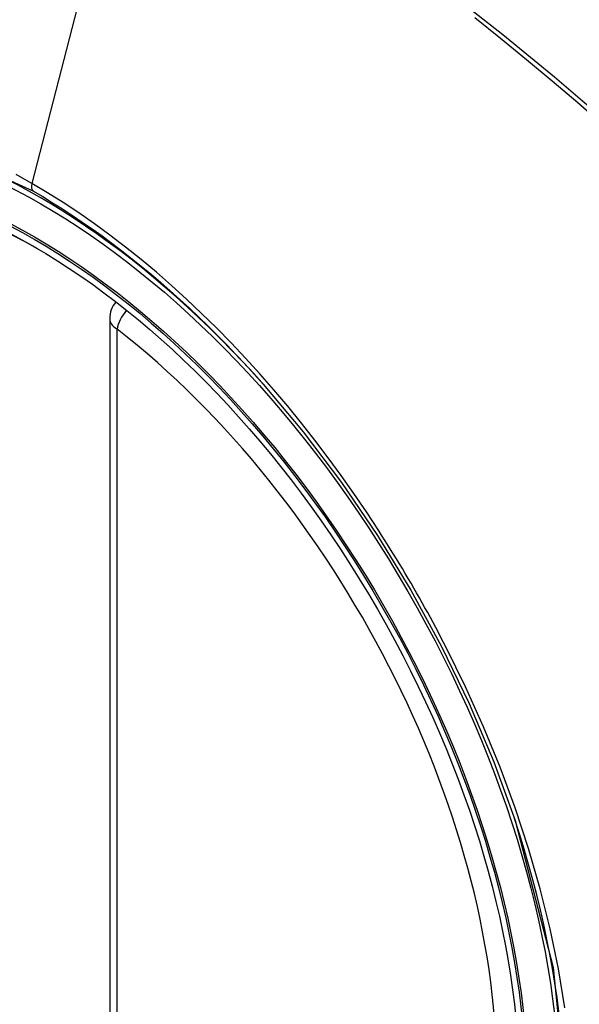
# Model space of a CAD drawing. Header units: inches. Extents: x 27 to 746, y 82 to 342.
# Tile 271 of 284: x 734.761 to 735.022, y 277.668 to 278.127. Entities that reach past the tile are written whole.
import ezdxf

# ---------------------------------------------------------------- set-up
doc = ezdxf.new("R2010")
doc.units = ezdxf.units.IN
doc.header["$MEASUREMENT"] = 0
doc.layers.add('Visible Edges(ANSI)', color=7, linetype='Continuous', lineweight=25)
doc.layers.add('Visible Tangent Edges(ANSI)', color=7, linetype='Continuous', lineweight=25)

msp = doc.modelspace()

# ---------------------------------------------------------------- linework, layer by layer
at = {"layer": 'Visible Edges(ANSI)'}
msp.add_line((734.8032574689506, 277.9873989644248), (734.8032574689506, 277.5027257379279), dxfattribs=at)
at = {"layer": 'Visible Edges(ANSI)', "flags": 128}
msp.add_lwpolyline([(734.8747757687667, 277.9569423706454), (734.8934875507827, 277.9346658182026), (734.9113362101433, 277.9110515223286), (734.928120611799, 277.8863606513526), (734.9436690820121, 277.8608709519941), (734.9579302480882, 277.8346949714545), (734.9708230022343, 277.8079889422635), (734.9822768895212, 277.7808880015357), (734.9922251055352, 277.7535141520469)], dxfattribs=at)
at = {"layer": 'Visible Edges(ANSI)'}
msp.add_arc((734.8150684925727, 277.9873989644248), 0.0118110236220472, 138.7604623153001, 180, dxfattribs=at)
for centre, major_axis, start_param, end_param in [((734.8763139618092, 277.2596647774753), (-0.6496062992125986, 1.125151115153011), 5.1615260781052, 5.834048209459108), ((734.7715702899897, 277.7617378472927), (0.1574803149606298, -0.2727639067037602), 2.363976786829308, 7.060801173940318)]:
    msp.add_ellipse(centre, major_axis=major_axis, ratio=0.577350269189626, start_param=start_param, end_param=end_param, dxfattribs=at)
msp.add_ellipse((734.768090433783, 277.7597287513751), major_axis=(-0.1599409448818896, 0.2770258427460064), ratio=0.577350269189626, dxfattribs=at)
at = {"layer": 'Visible Tangent Edges(ANSI)'}
for p, q in [((734.814861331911, 278.2360859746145), (734.7669638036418, 278.0504114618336)), ((734.8067168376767, 277.4979039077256), (734.8067168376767, 277.9825771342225))]:
    msp.add_line(p, q, dxfattribs=at)
at = {"layer": 'Visible Tangent Edges(ANSI)', "flags": 128}
for points in [[(735.1051544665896, 278.0141281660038), (735.0818648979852, 278.0364841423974), (735.0583258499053, 278.0582513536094), (735.0345594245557, 278.0793973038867), (735.0105936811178, 278.0998967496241), (734.9864565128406, 278.1197240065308), (734.9621767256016, 278.1388552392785)], [(734.9734261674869, 278.1277043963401), (734.9854930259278, 278.1180537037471), (734.9975231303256, 278.1082290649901), (735.0095129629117, 278.0982336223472), (735.021458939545, 278.0880705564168), (735.033357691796, 278.0777432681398), (735.0452058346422, 278.0672552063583), (735.0569999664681, 278.0566097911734), (735.0687368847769, 278.045810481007), (735.0804083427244, 278.0348658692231), (735.0919596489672, 278.023830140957), (735.1035726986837, 278.0125252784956)], [(734.5923122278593, 277.655439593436), (734.5586923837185, 277.7225219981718), (734.5345585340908, 277.7915937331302), (734.521112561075, 277.8591827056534), (734.5189641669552, 277.9222536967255), (734.5282173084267, 277.977679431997), (734.5485042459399, 278.0231356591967), (734.5787676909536, 278.0563418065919), (734.617711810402, 278.0758063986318), (734.6636787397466, 278.0807852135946), (734.714343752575, 278.0710113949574), (734.7674644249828, 278.0469621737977)], [(734.7669638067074, 278.0504114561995), (734.7596554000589, 278.0545052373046)], [(734.9285861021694, 277.8887954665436), (734.922919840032, 277.8974182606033), (734.9171134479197, 277.9059351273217), (734.9111748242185, 277.9143356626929), (734.9051117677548, 277.9226093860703), (734.8989321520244, 277.9307459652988), (734.8926438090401, 277.9387349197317), (734.8862546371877, 277.9465658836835), (734.8797724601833, 277.954228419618), (734.8732045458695, 277.9617131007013), (734.8665510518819, 277.9690222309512), (734.8598143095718, 277.9761541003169), (734.8529980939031, 277.9831043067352), (734.8461063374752, 277.9898685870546), (734.8391427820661, 277.9964425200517), (734.8321113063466, 278.0028217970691), (734.8250157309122, 278.0090020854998), (734.81785987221, 278.0149790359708), (734.8106512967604, 278.020744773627), (734.8034062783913, 278.0262851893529), (734.7961344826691, 278.031594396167), (734.7888451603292, 278.0366670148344), (734.7815474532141, 278.0414976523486), (734.7742506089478, 278.0460809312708), (734.7669638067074, 278.0504114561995)], [(734.7674644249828, 278.0469621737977), (734.7720655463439, 278.0442563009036), (734.7766723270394, 278.041448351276), (734.7812824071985, 278.0385396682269), (734.7858934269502, 278.0355315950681), (734.790503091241, 278.03242551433), (734.795108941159, 278.0292227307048), (734.7997087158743, 278.0259246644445), (734.8042999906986, 278.0225326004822), (734.8088804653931, 278.0190479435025), (734.8134477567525, 278.0154720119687), (734.8179989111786, 278.011806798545), (734.8225284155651, 278.0080573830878), (734.8270345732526, 278.0042255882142), (734.831516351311, 278.0003124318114), (734.835972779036, 277.9963190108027), (734.8404028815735, 277.992246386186), (734.8448056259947, 277.9880956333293), (734.849180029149, 277.9838677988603), (734.8535251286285, 277.9795639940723), (734.8578398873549, 277.9751852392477), (734.8621233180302, 277.97073264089), (734.866374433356, 277.9662072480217), (734.8705922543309, 277.9616101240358), (734.8747757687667, 277.9569423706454)], [(734.9601133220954, 277.834188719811), (734.9589119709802, 277.8365167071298), (734.957700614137, 277.8388406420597), (734.9564793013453, 277.8411604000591), (734.9552480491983, 277.8434759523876), (734.954006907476, 277.8457872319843), (734.9527559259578, 277.8480941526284), (734.9514951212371, 277.850396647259), (734.9502244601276, 277.8526946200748), (734.9489440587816, 277.8549880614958), (734.9476539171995, 277.8572768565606), (734.9463540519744, 277.8595609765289), (734.9450445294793, 277.8618403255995), (734.9437253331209, 277.8641148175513), (734.9423965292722, 277.8663844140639), (734.9410581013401, 277.8686490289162), (734.9397101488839, 277.8709086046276), (734.9383526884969, 277.8731630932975), (734.9369857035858, 277.8754123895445), (734.9356092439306, 277.8776564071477), (734.9342233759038, 277.8798951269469), (734.9328280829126, 277.8821284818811), (734.9314234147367, 277.8843563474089), (734.9300094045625, 277.8865787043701), (734.9285861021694, 277.8887954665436)], [(735.0154001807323, 277.6661994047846), (735.0124105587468, 277.6844758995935), (735.0085888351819, 277.7029987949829), (735.0039499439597, 277.7217098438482), (734.9985088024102, 277.7405507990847), (734.9922803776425, 277.7594634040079), (734.985284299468, 277.7783789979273), (734.9775725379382, 277.7971725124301), (734.9691744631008, 277.8157889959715), (734.9601133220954, 277.834188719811)], [(734.9922166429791, 277.7535351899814), (735.0099473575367, 277.6850410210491), (735.0164839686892, 277.6198881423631)]]:
    msp.add_lwpolyline(points, dxfattribs=at)
at = {"layer": 'Visible Tangent Edges(ANSI)'}
for centre, major_axis, ratio, start_param, end_param in [((734.7705765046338, 277.76116408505), (-0.1731810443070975, 0.2999583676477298), 0.5773502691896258, 5.05526990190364, 10.65269335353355), ((734.7702482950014, 278.0509803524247), (-0.0024606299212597, -0.0042619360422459), 0.577350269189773, 5.161112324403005, 6.141288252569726), ((734.8150684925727, 277.9873989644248), (-0.0118110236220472, -1e-16), 0.5773502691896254, 0, 0.78539816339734), ((734.8150684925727, 277.9873989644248), (0.0072436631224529, 0.0093289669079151), 0.4708410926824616, 1.514964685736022, 2.428163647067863), ((734.7705263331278, 277.7611351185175), (0.1505905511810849, -0.2608304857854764), 0.577350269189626, 5.668550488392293, 8.468616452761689)]:
    msp.add_ellipse(centre, major_axis=major_axis, ratio=ratio, start_param=start_param, end_param=end_param, dxfattribs=at)
for centre, major_axis, ratio in [((734.771168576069, 277.7615059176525), (0.171107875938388, -0.296367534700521), 0.5773502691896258), ((734.7681943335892, 277.7597887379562), (-0.1626954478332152, 0.2817967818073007), 0.577350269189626), ((734.768090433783, 277.7597287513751), (0.1620986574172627, -0.2807631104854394), 0.577350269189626)]:
    msp.add_ellipse(centre, major_axis=major_axis, ratio=ratio, dxfattribs=at)

doc.saveas('drawing.dxf')
